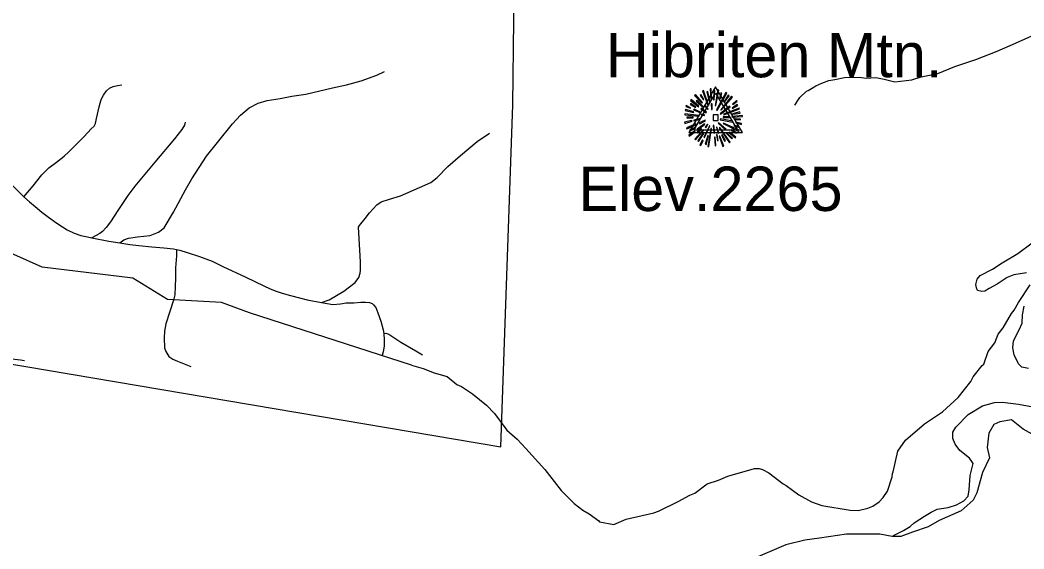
# Model space of a CAD drawing. Extents: x 1159738 to 1321356, y 736314 to 882035.
# Drawn here: x 1258610 to 1263584, y 792017 to 794638 of the extents above; entities that cross this region are included whole.
import ezdxf

# ---------------------------------------------------------------- set-up
doc = ezdxf.new("R2010")
doc.units = 0
for name, color, linetype in [('Exist Boundary Political City Limit New', 7, 'Continuous'), ('Exist Geographical Mountain Summit CELL', 7, 'Continuous'), ('Exist Geographical Mountain Summit Elevation Number Label', 7, 'Continuous'), ('Exist Geographical Mountain Summit Label', 7, 'Continuous'), ('Exist Hydrographic Misc Water Feature', 7, 'Continuous'), ('Exist Road Non-System Type 51', 7, 'Continuous'), ('Exist Road State Agency Type 41 National Forest', 7, 'Continuous'), ('Exist Survey Geodetic Marker CELL', 7, 'Continuous'), ('Map Preparation Boundary City Limit Buffer Line', 7, 'Continuous')]:
    doc.layers.add(name, color=color, linetype=linetype)

msp = doc.modelspace()

# ---------------------------------------------------------------- linework, layer by layer
at = {"layer": 'Exist Boundary Political City Limit New'}
msp.add_lwpolyline([(1256415.1, 793468), (1258028.7, 793071.8), (1257984, 792905), (1258049, 792839.8), (1258089.7, 792876.5), (1258366.2, 792795.1), (1258410.9, 792974.1), (1258520.7, 792941.6), (1260991.4, 792522.6), (1261051.8, 794218.2), (1261061.3, 795059.4)], dxfattribs=at)
at = {"layer": 'Exist Geographical Mountain Summit CELL'}
for points in [[(1261990.1, 794287.6), (1262016.3, 794220.7), (1262019.2, 794221.7), (1261995.2, 794290.1)], [(1262028.7, 794297), (1262032.7, 794245), (1262035.9, 794245.4), (1262034.5, 794298.1)], [(1262044.7, 794242.9), (1262048.6, 794242.9), (1262052.2, 794290.1), (1262046.8, 794290.1)], [(1262056.7, 794214.5), (1262071.6, 794291.5), (1262066.1, 794293.3), (1262053.4, 794215.2)], [(1261931.3, 794239.5), (1261970.9, 794209), (1261973.1, 794211.2), (1261934.9, 794243.9)], [(1261951.6, 794264.3), (1261987.6, 794226.8), (1261990.9, 794229.4), (1261955.6, 794269)], [(1261959.6, 794236.6), (1261992.3, 794207.6), (1261994.5, 794209.7), (1261962.5, 794241.7)], [(1261979.2, 794265.7), (1261994.8, 794243.9), (1261996.7, 794245.4), (1261983.2, 794269.7)], [(1262023.9, 794235.6), (1262026.5, 794236.3), (1262017.4, 794284.2), (1262013, 794283.2)], [(1262059.9, 794192.7), (1262062.8, 794190.9), (1262111.5, 794275.5), (1262106, 794279.2)], [(1262074.4, 794249.7), (1262077.7, 794248.6), (1262087.2, 794275.5), (1262082.4, 794277.3)], [(1262081, 794194.1), (1262083.2, 794192), (1262138.8, 794256.2), (1262134.7, 794261)], [(1262118.4, 794265.7), (1262097.3, 794232.3), (1262100.3, 794231.2), (1262122.7, 794262.5)], [(1261905.5, 794190.5), (1261946.9, 794181), (1261948, 794184.3), (1261906.6, 794195.2)], [(1261908.4, 794209.7), (1261930.9, 794201.1), (1261932, 794204), (1261909.8, 794214.9)], [(1261930.2, 794220.7), (1261956, 794204.3), (1261958.2, 794206.9), (1261933.1, 794224.6)], [(1261946.9, 794192.7), (1261977.4, 794180.7), (1261978.5, 794182.8), (1261949.1, 794196.7)], [(1261983.2, 794198.1), (1262008.3, 794179.2), (1262010.4, 794182.1), (1261985.8, 794201.4)], [(1262002.9, 794211.2), (1262016.7, 794194.8), (1262018.8, 794197), (1262006.1, 794214.2)], [(1262034.1, 794223.6), (1262035.5, 794194.5), (1262038.1, 794194.8), (1262038.1, 794223.9)], [(1262077.7, 794174.1), (1262079.5, 794171.6), (1262128.2, 794207.6), (1262125, 794211.9)], [(1262094.7, 794171.3), (1262095.9, 794169), (1262174, 794197.7), (1262172.2, 794202.5)], [(1262138.8, 794199.3), (1262166.3, 794214.2), (1262163.5, 794219.2), (1262137.4, 794201.8)], [(1262138.8, 794222.1), (1262140.6, 794219.6), (1262163.5, 794235.9), (1262159.8, 794239.5)], [(1261902.9, 794169.4), (1261974.9, 794162.5), (1261975.2, 794165.4), (1261902.9, 794174.5)], [(1261915, 794152), (1261944.7, 794153.4), (1261944.7, 794157), (1261913.8, 794157)], [(1261947.3, 794142.9), (1261948.3, 794138.2), (1261981.4, 794146.5), (1261980.7, 794150.2)], [(1261974.9, 794128.7), (1261977.1, 794124), (1262005.8, 794139.2), (1262004.7, 794142.5)], [(1261983.6, 794168.3), (1262000.7, 794166.1), (1262001.1, 794168.3), (1261984.3, 794172.7)], [(1262079.1, 794144.7), (1262139.9, 794132.8), (1262141, 794137.1), (1262080.2, 794148.4)], [(1262093.7, 794158.6), (1262093.7, 794155.6), (1262123.9, 794155.6), (1262124.6, 794160.7)], [(1262137, 794157.4), (1262189.3, 794160.7), (1262189.6, 794165.4), (1262137.4, 794160.7)], [(1262140.6, 794171.3), (1262177.3, 794177.8), (1262175.8, 794183.2), (1262139.2, 794173.5)], [(1262151.8, 794145.5), (1262178.4, 794143.2), (1262178.4, 794147.6), (1262152.3, 794148.7)], [(1261901.5, 794131.6), (1261902.9, 794126.5), (1261938.9, 794137.1), (1261936.7, 794140.3)], [(1261911.2, 794104), (1261913.8, 794099.3), (1261959.3, 794119.3), (1261957.8, 794124)], [(1261928.7, 794088), (1261957.8, 794104.7), (1261955.6, 794108.4), (1261926.5, 794093.1)], [(1261953.4, 794047.7), (1261956.3, 794045.1), (1261997.1, 794092.8), (1261994.1, 794094.9)], [(1261968.7, 794079), (1261988, 794097.1), (1261984.6, 794099.3), (1261964.3, 794082.2)], [(1261965, 794097.5), (1261967.9, 794093.8), (1262002.5, 794122.2), (1262000.7, 794124.7)], [(1261996.7, 794057.5), (1262001.1, 794055.7), (1262027.6, 794114.1), (1262025.1, 794114.9)], [(1262003.6, 794106.9), (1262006.8, 794104), (1262017, 794120.4), (1262015.2, 794121.8)], [(1262018.1, 794012.1), (1262022.8, 794011), (1262035.5, 794100.3), (1262032.3, 794101.1)], [(1262043.6, 794116), (1262047.5, 794079), (1262051.9, 794079.3), (1262046.8, 794116.8)], [(1262059.6, 794107.3), (1262068.3, 794077.5), (1262072.3, 794079.3), (1262061.7, 794108.4)], [(1262067.9, 794127.6), (1262106.4, 794092.4), (1262109, 794096.7), (1262069.7, 794129.8)], [(1262074.1, 794105.1), (1262124.6, 794030.2), (1262128.2, 794033.1), (1262076.6, 794106.2)], [(1262092.9, 794125.1), (1262171.1, 794086.9), (1262172.9, 794092.4), (1262094.5, 794128)], [(1262132.2, 794091), (1262157.3, 794077.9), (1262159.8, 794081.5), (1262134.4, 794094.9)], [(1262146.4, 794114.9), (1262167.5, 794106.9), (1262169.3, 794111.3), (1262147.8, 794118.2)], [(1262155.9, 794128.3), (1262184.2, 794121.1), (1262184.9, 794126.5), (1262156.9, 794132.8)], [(1261922.5, 794067.3), (1261925.4, 794063.3), (1261953.8, 794084.4), (1261951.2, 794087.6)], [(1261993.4, 794079), (1261968.3, 794039.7), (1261971.5, 794037.2), (1261997.4, 794076.7)], [(1261978.5, 794020.4), (1261983.2, 794017.5), (1261994.1, 794042.2), (1261990.9, 794044.4)], [(1262008.3, 794022.3), (1262020.3, 794065.1), (1262016.7, 794065.5), (1262003.9, 794023.3)], [(1262049.7, 794057.5), (1262053.4, 794015), (1262057.4, 794016), (1262054, 794057.5)], [(1262069.3, 794040.8), (1262063.9, 794070.6), (1262060.6, 794070.6), (1262065, 794039.7)], [(1262074.1, 794062.2), (1262091.5, 794012.4), (1262095.9, 794014.2), (1262077, 794063)], [(1262084.6, 794068), (1262100.6, 794038.6), (1262104.6, 794040.8), (1262088.3, 794069.5)], [(1262106.4, 794079.3), (1262136.6, 794050.2), (1262139.9, 794052.8), (1262108.6, 794081.8)], [(1262123.1, 794080), (1262153.7, 794054.2), (1262156.9, 794057.8), (1262125, 794082.6)]]:
    msp.add_lwpolyline(points, close=True, dxfattribs=at)
at = {"layer": 'Exist Hydrographic Misc Water Feature'}
msp.add_line((1260549.7, 792927.3), (1259747, 793187), dxfattribs=at)
for points in [[(1259747, 793187), (1259607.1, 793239.1), (1259340, 793254.3), (1259168, 793359.5), (1258719, 793414.5), (1258563, 793483.2)], [(1260549.7, 792927.3), (1260606.7, 792911.7), (1260662.1, 792890), (1260725.5, 792872), (1260774.3, 792832.4), (1260796.1, 792821.8), (1260850.9, 792786.1), (1260921.2, 792729.8), (1260960, 792688.6), (1261021.5, 792606.6), (1261072.2, 792561.1), (1261114.8, 792515.7), (1261209.6, 792410.8), (1261290.5, 792306.2), (1261354.6, 792242.2), (1261397.6, 792208.8), (1261429.1, 792191.8), (1261477.2, 792157.2), (1261479.9, 792152.2), (1261551.5, 792138), (1261612.4, 792164.1), (1261749.3, 792195.8), (1261773.6, 792205), (1261871.1, 792251.9), (1261928.1, 792284.2), (1261952.4, 792293.4), (1262013.9, 792339.5), (1262070.1, 792358), (1262117.2, 792378.2), (1262248.3, 792416.1), (1262272.3, 792415.4), (1262288.2, 792410.9), (1262319.7, 792393.9), (1262390, 792339.7), (1262405.8, 792331.2), (1262468.5, 792285.2), (1262531.6, 792250.5), (1262582.6, 792231.9), (1262722.2, 792209.2), (1262762.2, 792208), (1262810.6, 792218.5), (1262834.9, 792229.7), (1262865.5, 792250.8), (1262886.3, 792272.1), (1262907.2, 792303.5), (1262931.4, 792374.7), (1262931.9, 792390.7), (1262936.1, 792398.6), (1262959.3, 792501.9), (1262996.4, 792556.7), (1263091.4, 792637.7), (1263179.3, 792697), (1263257.5, 792768.6), (1263319.9, 792846.6), (1263332.7, 792870.2), (1263376.4, 792926.6), (1263384.5, 792932.6), (1263406.5, 792995.9), (1263439.8, 793038.9), (1263455.2, 793082.4), (1263480.2, 793113.6), (1263522.3, 793184.3), (1263534.8, 793199.9), (1263556, 793239.3), (1263614.7, 793325.4)]]:
    msp.add_lwpolyline(points, dxfattribs=at)
at = {"layer": 'Exist Road Non-System Type 51'}
for points in [[(1260025, 794271.9), (1260157.3, 794302.9), (1260227.6, 794316.6), (1260299.7, 794337.2), (1260377, 794364.7), (1260414.7, 794383.6)], [(1258628.6, 793762.4), (1258674.9, 793816.6), (1258717.6, 793870.8), (1258751.4, 793906.8), (1258789.9, 793933.4), (1258828.2, 793963.3), (1258850.8, 793985.4), (1258926.8, 794061.2), (1258962, 794099.2), (1258976.1, 794112.5), (1258983.9, 794125), (1258988.6, 794150.8), (1259001.8, 794208.6), (1259012, 794244.6), (1259022.2, 794265.7), (1259037.8, 794287.6), (1259053.4, 794301.6), (1259071.4, 794309.4), (1259092.5, 794314.1), (1259114.3, 794317.3)], [(1259661.4, 794124.3), (1259701, 794167), (1259745.3, 794203.3), (1259789.7, 794226.2), (1259834.1, 794239.7), (1259898.6, 794250.4), (1259956.4, 794261.2), (1260025, 794271.9)], [(1259428.2, 794133.1), (1259423.5, 794116.7), (1259411, 794096.4), (1259374.3, 794049.5), (1259276.7, 793934.6), (1259177.5, 793815), (1259143.9, 793769), (1259093.2, 793694.8), (1259057.3, 793638), (1259036.2, 793609.9), (1259018.3, 793591.1), (1259004.2, 793581), (1258965.9, 793559)], [(1259104.2, 793534.5), (1259122.9, 793548.9), (1259147.2, 793556.7), (1259190.9, 793563.8), (1259253.9, 793571.5), (1259295.4, 793586.4), (1259323.5, 793608.3), (1259370.3, 793685.7), (1259429.7, 793796.7), (1259460.9, 793851.1), (1259532.7, 793963.7), (1259587.4, 794030.9), (1259661.4, 794124.3)], [(1260103.4, 793238.1), (1260140.3, 793252.5), (1260213.6, 793295.1), (1260269.4, 793338.4), (1260287.5, 793362.8), (1260294.4, 793384.8), (1260296.3, 793399.2), (1260296.9, 793439.5), (1260293.1, 793498.4), (1260286.1, 793612.2), (1260291, 793619.5), (1260319.2, 793654.6), (1260341.1, 793683.5), (1260376.8, 793722.3), (1260398.1, 793737.4), (1260439.5, 793750.5), (1260495.2, 793767.5), (1260587.9, 793808.2), (1260644.7, 793833.6), (1260675.4, 793858.7), (1260728.6, 793912), (1260791.9, 793967.8), (1260874.5, 794036.1), (1260935.8, 794077.7)], [(1258044.1, 793841.8), (1258074.4, 793847.6), (1258118, 793861), (1258188, 793888.2), (1258238.5, 793907.2), (1258269.7, 793915.2), (1258306.7, 793921), (1258337, 793922.8), (1258360.1, 793921.9), (1258381.1, 793920.6), (1258425.6, 793913), (1258455, 793903.2), (1258485.3, 793889.8), (1258512.3, 793870.7), (1258535.5, 793852.4), (1258596.5, 793794), (1258628.6, 793762.4)], [(1258628.6, 793762.4), (1258655.6, 793737.1), (1258684.2, 793713.9), (1258718, 793686.7), (1258750.1, 793662.2), (1258791.8, 793632.1), (1258819.9, 793613.8), (1258843, 793599.5), (1258878.2, 793583), (1258910.8, 793571.4), (1258944.2, 793563.4), (1258965.9, 793559)], [(1258965.9, 793559), (1259049.2, 793542.5), (1259104.2, 793534.5)], [(1259104.2, 793534.5), (1259153.3, 793526.9), (1259197.8, 793521.1), (1259262.4, 793515.3), (1259321.2, 793510), (1259369.8, 793504.2), (1259384.3, 793501.9), (1259400.7, 793498), (1259438.2, 793486.8), (1259498.3, 793466.8), (1259560.7, 793442.7), (1259613.6, 793417.7), (1259727.6, 793364.7), (1259817.2, 793320.5), (1259848.6, 793306.4), (1259879.3, 793294.8), (1259907.8, 793284.1), (1259948.8, 793273), (1259994.7, 793261.4), (1260031.3, 793252.5), (1260103.4, 793238.1)], [(1259384.3, 793501.9), (1259384.3, 793469.8), (1259380.4, 793410.4), (1259380.4, 793358), (1259378, 793319), (1259375.7, 793276.8), (1259370.2, 793250.2), (1259331.9, 793132.1), (1259324.9, 793096.2), (1259323.3, 793063.3), (1259324.9, 793013.7), (1259331.2, 792995), (1259346, 792971.5), (1259366.3, 792957.5), (1259389.7, 792947.3), (1259422.6, 792934), (1259455.4, 792921.5)], [(1263597, 793386.3), (1263533.5, 793376), (1263500.9, 793362.3), (1263451.1, 793329.6), (1263411.6, 793307.3), (1263389.3, 793295.3), (1263375.6, 793293.5), (1263353.2, 793298.7), (1263348.1, 793310.7), (1263344.7, 793327.9), (1263351.5, 793353.7), (1263367, 793372.6), (1263427.1, 793403.5), (1263475.1, 793434.4), (1263554.1, 793480.8), (1263624.5, 793534)], [(1258038, 793290), (1258039.6, 793179), (1258042.7, 793099.9), (1258048.2, 793081.1), (1258059.9, 793068.6), (1258071.6, 793063.1), (1258104.4, 793053), (1258212.2, 793031.9), (1258309.9, 793010.7), (1258410.6, 792988.9), (1258479.9, 792975), (1258540.8, 792963.3), (1258611.1, 792953.9), (1258631.4, 792951.6)], [(1260103.4, 793238.1), (1260158.9, 793229.4), (1260196.5, 793232.5), (1260225.9, 793236.3), (1260264.1, 793237.5), (1260298, 793240), (1260320.5, 793240.7), (1260340.6, 793238.1), (1260353.7, 793234.4), (1260360.6, 793226.9), (1260371.9, 793213.1), (1260382.5, 793187.4), (1260396.3, 793146), (1260408.2, 793103.4), (1260411.3, 793085.5), (1260413.1, 793054.2), (1260414.4, 793022.8), (1260409.4, 792993.4), (1260403.1, 792975.2)], [(1263605.7, 792911.8), (1263573.1, 792918.7), (1263556, 792934.2), (1263535.4, 792978.8), (1263528.5, 793013.2), (1263531.9, 793049.3), (1263559.4, 793102.5), (1263574.7, 793135.5), (1263576.4, 793176.7), (1263585, 793219.7)], [(1260411.3, 793085.5), (1260422.5, 793086.1), (1260436.3, 793082.4), (1260497, 793042.2), (1260569.7, 792999), (1260602.9, 792979.6)], [(1262936.6, 792084.4), (1262986.3, 792108.5), (1263020.7, 792129.1), (1263039.6, 792146.2), (1263091.1, 792178.9), (1263123.7, 792199.5), (1263152.9, 792215), (1263207.8, 792221.8), (1263249, 792235.6), (1263285, 792256.2), (1263307.3, 792278.5), (1263312.5, 792309.4), (1263317.6, 792381.6), (1263324.5, 792407.3), (1263331.4, 792440), (1263326.2, 792450.3), (1263314.2, 792467.5), (1263266.1, 792505.3), (1263242.1, 792536.2), (1263231.8, 792565.4), (1263231.8, 792596.3), (1263245.5, 792620.4), (1263307.3, 792683.9), (1263377.7, 792726.9), (1263437.5, 792743.5), (1263477, 792745.2), (1263556, 792734.9), (1263638.4, 792719.4)]]:
    msp.add_lwpolyline(points, dxfattribs=at)
at = {"layer": 'Exist Road State Agency Type 41 National Forest'}
for points in [[(1262448.2, 794217.2), (1262466.9, 794244.7), (1262473.1, 794254.5), (1262506, 794285.7), (1262514.1, 794289.5), (1262530.3, 794299.2), (1262552.7, 794312.6), (1262583, 794326), (1262617.3, 794339.1), (1262647.4, 794344.3), (1262693.8, 794353.2), (1262767.9, 794355.5), (1262801.3, 794350.9), (1262849.4, 794353.2), (1262890.7, 794345.5), (1262944.4, 794332), (1263028.8, 794341.6), (1263074.9, 794357), (1263157.4, 794374.3), (1263241.8, 794408.8), (1263345.4, 794443.4), (1263450.9, 794483.7), (1263541.1, 794524), (1263667.7, 794579.7)], [(1263521.6, 792656.5), (1263464, 792646.9), (1263435.2, 792633.4), (1263410.3, 792591.2), (1263400.7, 792520.1), (1263412.2, 792468.3), (1263377.7, 792395.3), (1263350.8, 792295.5), (1263331.9, 792259.6), (1263272.4, 792205.8), (1263162.9, 792157.6), (1263109.3, 792127.1), (1263030.7, 792100.2), (1262973.1, 792079.1), (1262930.8, 792078.9)], [(1263654, 792570.1), (1263579.1, 792610.4), (1263521.6, 792656.5)], [(1262930.8, 792078.9), (1262870.2, 792091), (1262705.2, 792091), (1262571.2, 792069.8), (1262497.8, 792061.4), (1262404, 792037.2), (1262252.9, 791972.4)]]:
    msp.add_lwpolyline(points, dxfattribs=at)
at = {"layer": 'Exist Survey Geodetic Marker CELL'}
for points in [[(1262189.8, 794081.2), (1262055.8, 794307.2), (1261922.4, 794081.2)], [(1262163.9, 794093.3), (1261948.4, 794093.3), (1262055.8, 794275.4)], [(1262068.2, 794139.9), (1262068.2, 794168.1), (1262043.9, 794168.1), (1262043.9, 794139.9)]]:
    msp.add_lwpolyline(points, close=True, dxfattribs=at)
at = {"layer": 'Map Preparation Boundary City Limit Buffer Line'}
msp.add_lwpolyline([(1256415.1, 793468), (1258028.7, 793071.8), (1257984, 792905), (1258049, 792839.8), (1258089.7, 792876.5), (1258366.2, 792795.1), (1258410.9, 792974.1), (1258520.7, 792941.6), (1260991.4, 792522.6), (1261051.8, 794218.2), (1261061.3, 795059.4)], dxfattribs=at)

# ---------------------------------------------------------------- texts
at = {"layer": 'Exist Geographical Mountain Summit Elevation Number Label'}
msp.add_text('Elev.2265', height=220, dxfattribs=at).set_placement((1261376.4, 793692.2))
at = {"layer": 'Exist Geographical Mountain Summit Label'}
msp.add_text('Hibriten Mtn.', height=220, dxfattribs=at).set_placement((1261511.8, 794355))

doc.saveas('drawing.dxf')
